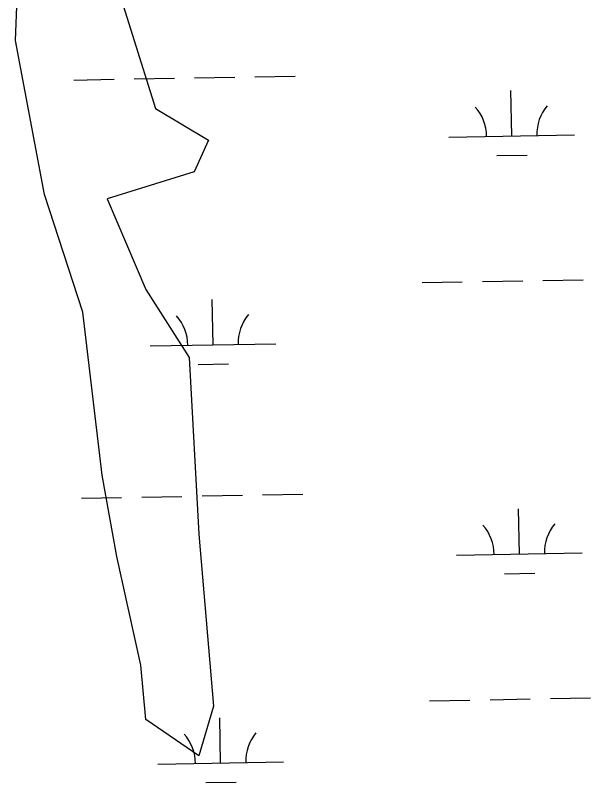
# Model space of a CAD drawing. Extents: x 3925854 to 3964121, y 224593 to 250589.
# Drawn here: x 3960545 to 3961002, y 238089 to 238700 of the extents above; entities that cross this region are included whole.
import ezdxf

# ---------------------------------------------------------------- set-up
doc = ezdxf.new("R2010")
doc.units = 0
doc.layers.add('V-SITE-VEGE', color=7, linetype='Continuous')
doc.layers.add('V-WETL-SWMP', color=7, linetype='Continuous')

msp = doc.modelspace()

# ---------------------------------------------------------------- linework, layer by layer
at = {"layer": 'V-SITE-VEGE'}
for p, q in [((3960544.51, 238679.741), (3960552.19, 238877.822)), ((3960628.992, 238712.155), (3960655.872, 238625.719)), ((3960567.55, 238557.291), (3960544.51, 238679.741)), ((3960655.872, 238625.719), (3960698.114, 238600.508)), ((3960698.114, 238600.508), (3960686.594, 238575.299)), ((3960686.594, 238575.299), (3960617.472, 238553.691)), ((3960598.27, 238463.655), (3960567.55, 238557.291)), ((3960617.472, 238553.691), (3960648.192, 238481.661)), ((3960648.192, 238481.661), (3960682.754, 238427.638)), ((3960613.632, 238334.002), (3960598.27, 238463.655)), ((3960682.754, 238427.638), (3960690.434, 238287.183)), ((3960625.152, 238269.174), (3960613.632, 238334.002)), ((3960690.434, 238287.183), (3960701.954, 238150.327)), ((3960644.352, 238182.741), (3960625.152, 238269.174)), ((3960648.192, 238139.522), (3960644.352, 238182.741)), ((3960701.954, 238150.327), (3960690.434, 238110.71)), ((3960690.434, 238110.71), (3960648.192, 238139.522))]:
    msp.add_line(p, q, dxfattribs=at)
at = {"layer": 'V-WETL-SWMP'}
for p, q in [((3960590.951, 238648.287), (3960622.946, 238648.869)), ((3960638.943, 238649.16), (3960670.938, 238649.742)), ((3960686.935, 238650.033), (3960718.93, 238650.614)), ((3960734.927, 238650.905), (3960766.922, 238651.487)), ((3960939.132, 238603.868), (3960938.477, 238639.862)), ((3960889.14, 238602.959), (3960989.124, 238604.777)), ((3960927.414, 238588.221), (3960951.41, 238588.658)), ((3960867.835, 238487.12), (3960899.829, 238487.702)), ((3960915.827, 238487.993), (3960947.821, 238488.575)), ((3960963.819, 238488.866), (3960995.813, 238489.448)), ((3960701.642, 238437.661), (3960700.988, 238473.655)), ((3960651.651, 238436.752), (3960751.634, 238438.57)), ((3960689.925, 238422.014), (3960713.921, 238422.451)), ((3960596.999, 238315.667), (3960628.994, 238316.249)), ((3960644.991, 238316.54), (3960676.986, 238317.122)), ((3960692.983, 238317.413), (3960724.978, 238317.994)), ((3960740.975, 238318.285), (3960772.97, 238318.867)), ((3960945.18, 238271.248), (3960944.526, 238307.242)), ((3960895.188, 238270.339), (3960995.172, 238272.157)), ((3960933.463, 238255.601), (3960957.459, 238256.038)), ((3960873.883, 238154.5), (3960905.877, 238155.082)), ((3960921.875, 238155.373), (3960953.869, 238155.955)), ((3960969.867, 238156.246), (3961001.862, 238156.827)), ((3960707.69, 238105.041), (3960707.036, 238141.035)), ((3960657.699, 238104.132), (3960757.682, 238105.95)), ((3960695.973, 238089.394), (3960719.969, 238089.831))]:
    msp.add_line(p, q, dxfattribs=at)
for centre, start, end in [((3960883.89, 238603.338), 0.269879, 41.813537), ((3960994.357, 238605.347), 140.269876, 181.813534), ((3960646.4, 238437.131), 0.269879, 41.813537), ((3960756.868, 238439.14), 140.269876, 181.813534), ((3961000.405, 238272.727), 140.269876, 181.813534), ((3960889.938, 238270.718), 0.269879, 41.813537), ((3960652.448, 238104.511), 0.269879, 41.813537), ((3960762.916, 238106.52), 140.269876, 181.813534)]:
    msp.add_arc(centre, 35.246, start, end, dxfattribs=at)

doc.saveas('drawing.dxf')
